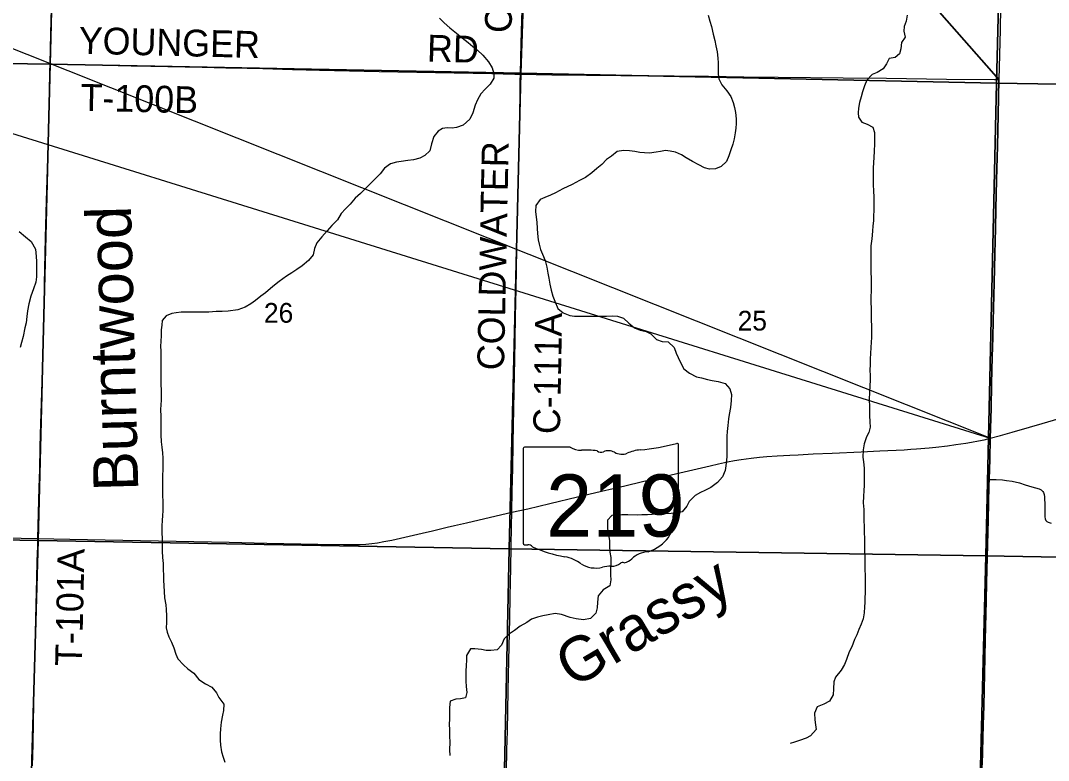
# Model space of a CAD drawing. Extents: x -38.1 to 35.9, y -2.7 to 28.5.
# Drawn here: x 19.92 to 22.099, y 15.586 to 17.155 of the extents above; entities that cross this region are included whole.
import ezdxf

# ---------------------------------------------------------------- set-up
doc = ezdxf.new("R2010")
doc.units = 0
for name, color, linetype in [('GM_X_City_Street_Text', 7, 'Continuous'), ('GM_X_County_Road_Text', 7, 'Continuous'), ('GM_X_Interchange_Ramps', 7, 'Continuous'), ('GM_X_Major_River', 7, 'Continuous'), ('GM_X_Major_River_Text', 7, 'Continuous'), ('GM_X_Minor_Lake', 7, 'Continuous'), ('GM_X_Minor_River', 7, 'Continuous'), ('GM_X_Section', 7, 'Continuous'), ('GM_X_Section_Text', 7, 'Continuous'), ('GM_X_Township', 7, 'Continuous'), ('GM_X_US_Location', 7, 'Continuous'), ('GM_X_US_Route', 7, 'Continuous'), ('SH_Data', 7, 'Continuous')]:
    doc.layers.add(name, color=color, linetype=linetype)

msp = doc.modelspace()

# ---------------------------------------------------------------- linework, layer by layer
at = {"layer": 'GM_X_City_Street_Text'}
for points in [[(20.9799, 17.0408), (20.9807, 17.0766), (20.9822, 17.1325), (20.9836, 17.1772), (20.9846, 17.2058), (20.9868, 17.2691), (20.9897, 17.3573), (20.9914, 17.4045), (20.9939, 17.4802), (20.9954, 17.5256), (20.9961, 17.5447)], [(20.9617, 16.1118), (20.9626, 16.1572), (20.9635, 16.205), (20.9643, 16.2578), (20.9653, 16.2969), (20.9657, 16.3299), (20.9667, 16.3702), (20.9678, 16.4367), (20.9687, 16.4783), (20.9695, 16.5262), (20.9708, 16.5864), (20.9718, 16.6256), (20.9725, 16.6728), (20.9739, 16.7449), (20.9746, 16.7857), (20.9769, 16.8822), (20.9778, 16.9207), (20.9783, 16.9561), (20.9791, 16.9996), (20.9796, 17.0263), (20.9799, 17.0408)]]:
    msp.add_lwpolyline(points, dxfattribs=at)
at = {"layer": 'GM_X_Interchange_Ramps'}
for points in [[(21.976, 16.2689), (21.9979, 16.2748), (22.022, 16.2818), (22.0591, 16.2924), (22.0859, 16.3002), (22.1098, 16.307), (22.1414, 16.3163), (22.2011, 16.3337), (22.2583, 16.3506), (22.3215, 16.3692), (22.3466, 16.3764), (22.3769, 16.3856), (22.4258, 16.4), (22.4836, 16.4171), (22.5862, 16.4472), (22.644, 16.4643), (22.6972, 16.4795), (22.7778, 16.5028), (22.8058, 16.5111), (22.8533, 16.525)], [(19.957, 16.0564), (20.0245, 16.055), (20.3625, 16.0483), (20.4421, 16.0466), (20.5502, 16.0444), (20.6048, 16.0433), (20.6272, 16.0433), (20.6402, 16.0437), (20.652, 16.0444), (20.6649, 16.0457), (20.6766, 16.0472), (20.6906, 16.0496), (20.7071, 16.0529), (20.7349, 16.0591), (20.7713, 16.0676), (20.7936, 16.0729), (20.8245, 16.0801), (20.8402, 16.0837), (20.8657, 16.0895), (20.9165, 16.1014), (20.9617, 16.1118), (20.9953, 16.1195), (21.0425, 16.1306), (21.1011, 16.1445), (21.1519, 16.1564), (21.2015, 16.1681), (21.2384, 16.177), (21.2813, 16.1872), (21.3818, 16.2106), (21.4, 16.2146), (21.4188, 16.2187), (21.4335, 16.2216), (21.4476, 16.2239), (21.4692, 16.227), (21.4865, 16.229), (21.502, 16.2304), (21.5243, 16.2318), (21.551, 16.2331), (21.5684, 16.234), (21.6007, 16.2355), (21.6404, 16.2375), (21.7025, 16.2403), (21.7416, 16.2421), (21.7937, 16.2445), (21.8078, 16.2454), (21.8198, 16.2462), (21.8464, 16.2485), (21.8606, 16.25), (21.8852, 16.253), (21.9031, 16.2555), (21.9244, 16.2587), (21.9364, 16.2608), (21.9507, 16.2633), (21.9626, 16.2658), (21.976, 16.2689)], [(19.5836, 16.0632), (19.8294, 16.0586), (19.866, 16.0581), (19.9213, 16.057), (19.957, 16.0564)]]:
    msp.add_lwpolyline(points, dxfattribs=at)
at = {"layer": 'GM_X_Major_River'}
for points in [[(21.9945, 17.0295), (21.9973, 17.1347), (21.9985, 17.1838), (21.9986, 17.1897)], [(21.9722, 16.1177), (21.9732, 16.1678), (21.9735, 16.1814), (21.9751, 16.2231), (21.976, 16.2689), (21.9778, 16.3316), (21.9789, 16.3836), (21.9801, 16.4413), (21.9812, 16.4823), (21.9821, 16.5171), (21.9842, 16.5979), (21.9857, 16.6594), (21.9869, 16.7135), (21.988, 16.7551), (21.9895, 16.8153), (21.9911, 16.8874), (21.9928, 16.9545), (21.9945, 17.0295)], [(21.9533, 15.3593), (21.9544, 15.4043), (21.9562, 15.4764), (21.9588, 15.5758), (21.9609, 15.6615), (21.9621, 15.7), (21.9644, 15.8044), (21.9653, 15.841), (21.9675, 15.9236), (21.9684, 15.9615), (21.9696, 16.0162), (21.9717, 16.0957), (21.9722, 16.1177)]]:
    msp.add_lwpolyline(points, dxfattribs=at)
at = {"layer": 'GM_X_Major_River_Text'}
for points in [[(19.983, 17.0633), (19.9848, 17.1265), (19.9875, 17.2358), (19.9884, 17.2762), (19.9896, 17.3296), (19.9915, 17.3955), (19.9925, 17.4241), (19.9932, 17.4514), (19.9948, 17.5029), (19.9962, 17.5508), (19.9965, 17.5714)], [(19.957, 16.0564), (19.9597, 16.1648), (19.9609, 16.2027), (19.9619, 16.2499), (19.9626, 16.2766), (19.9657, 16.3661), (19.9673, 16.4362), (19.97, 16.5294), (19.9713, 16.5965), (19.9733, 16.6941), (19.9756, 16.7724), (19.9786, 16.8848), (19.9806, 16.9625), (19.9825, 17.0451), (19.983, 17.0633)], [(19.983, 17.0633), (19.9876, 17.0632), (20.1545, 17.059), (20.1967, 17.058), (20.3054, 17.0555), (20.3551, 17.0545), (20.4005, 17.0534), (20.434, 17.0527), (20.4968, 17.0511), (20.5539, 17.0498), (20.6807, 17.0469), (20.9192, 17.0422), (20.9434, 17.0415), (20.9677, 17.041), (20.9799, 17.0408)], [(20.9799, 17.0408), (21.0465, 17.0399), (21.1926, 17.0384), (21.2522, 17.0379), (21.3057, 17.0374), (21.3783, 17.0364), (21.4535, 17.0354), (21.5262, 17.0346), (21.6642, 17.0333), (21.7561, 17.0322), (21.8829, 17.0306), (21.9848, 17.0296), (21.9945, 17.0295)], [(21.9735, 16.1814), (21.9881, 16.1812), (22.0016, 16.1807), (22.01, 16.1795), (22.0226, 16.1778), (22.0376, 16.1741), (22.05, 16.1701), (22.064, 16.1659), (22.0793, 16.1615), (22.0838, 16.1593), (22.087, 16.1563), (22.0887, 16.1536), (22.0902, 16.1494), (22.0909, 16.145), (22.0909, 16.1398), (22.0912, 16.1304), (22.0914, 16.1075), (22.0912, 16.1021), (22.0919, 16.0981), (22.0936, 16.0947), (22.0961, 16.0927), (22.0986, 16.0907), (22.105, 16.0887)], [(20.9374, 15.0332), (20.9376, 15.0427), (20.9388, 15.0808), (20.9404, 15.1498), (20.9418, 15.2125), (20.943, 15.2597), (20.9446, 15.3169), (20.9463, 15.3858), (20.9475, 15.4299), (20.9484, 15.4703), (20.9489, 15.4977), (20.9498, 15.5318), (20.9503, 15.5623), (20.9513, 15.6082), (20.9522, 15.6474), (20.9542, 15.7343), (20.9553, 15.7977), (20.9572, 15.8859), (20.9583, 15.9331), (20.9594, 15.994), (20.9605, 16.0387), (20.9612, 16.0823), (20.9617, 16.1118)], [(19.9454, 15.5742), (19.9467, 15.6202), (19.9478, 15.6674), (19.9493, 15.7401), (19.9504, 15.786), (19.9511, 15.8159), (19.952, 15.8556), (19.9535, 15.9159), (19.9551, 15.9705), (19.9558, 16.0084), (19.9566, 16.0403), (19.957, 16.0564)]]:
    msp.add_lwpolyline(points, dxfattribs=at)
at = {"layer": 'GM_X_Section'}
for points in [[(20.8087, 17.1594), (20.818, 17.1497), (20.8303, 17.1391), (20.8441, 17.1278), (20.8564, 17.118), (20.8691, 17.1083), (20.8788, 17.0997), (20.8889, 17.0919), (20.9004, 17.0814), (20.9119, 17.067), (20.9203, 17.0543), (20.9238, 17.0421), (20.9233, 17.0326), (20.9157, 17.0199), (20.9052, 17.0091), (20.8963, 16.9991), (20.8888, 16.9863), (20.884, 16.9754), (20.8787, 16.9588), (20.8727, 16.9453), (20.8587, 16.9327), (20.8445, 16.9277), (20.835, 16.9268), (20.8244, 16.9271), (20.8149, 16.9258), (20.8052, 16.9199), (20.7962, 16.9087), (20.7917, 16.8933), (20.788, 16.8785), (20.7771, 16.8682), (20.7667, 16.8631), (20.7534, 16.8592), (20.7415, 16.858), (20.7274, 16.856), (20.7175, 16.8547), (20.7045, 16.8505), (20.6918, 16.8413), (20.6824, 16.8297), (20.6731, 16.8201), (20.6622, 16.8089), (20.6521, 16.7993), (20.6408, 16.7881), (20.6296, 16.7778), (20.6187, 16.7651), (20.6093, 16.7551), (20.5996, 16.7458), (20.5921, 16.7323), (20.5804, 16.7201), (20.5699, 16.7089), (20.5586, 16.6959), (20.5484, 16.6832), (20.5436, 16.6715), (20.5403, 16.658), (20.5309, 16.6456), (20.5173, 16.6346), (20.5062, 16.6268), (20.495, 16.6199), (20.4838, 16.6126), (20.4687, 16.6015), (20.4548, 16.5904), (20.4393, 16.5771), (20.4297, 16.5701), (20.4184, 16.5609), (20.4084, 16.5543), (20.3961, 16.5466), (20.3811, 16.5413), (20.3606, 16.5387), (20.3476, 16.5379), (20.3351, 16.5374), (20.3195, 16.5366), (20.307, 16.5365), (20.2952, 16.5364), (20.2815, 16.5363), (20.272, 16.5366), (20.2606, 16.5361), (20.2503, 16.5352), (20.2408, 16.5335), (20.2289, 16.5284), (20.2207, 16.5188), (20.2197, 16.5085)], [(21.3776, 17.1661), (21.3811, 17.1535), (21.3846, 17.142), (21.3885, 17.126), (21.392, 17.1126), (21.3944, 17.1012), (21.3967, 17.0882), (21.3983, 17.0749), (21.3989, 17.065), (21.399, 17.0551), (21.3991, 17.0411), (21.4004, 17.0312), (21.4066, 17.0185), (21.4177, 17.0057), (21.4261, 16.9938), (21.4312, 16.9811), (21.4336, 16.9704), (21.4356, 16.9598), (21.4372, 16.9464), (21.4374, 16.9362), (21.4368, 16.9267), (21.4351, 16.9165), (21.4329, 16.904), (21.4303, 16.8923), (21.4259, 16.8803), (21.4218, 16.8678), (21.4166, 16.8558), (21.4057, 16.8454), (21.3931, 16.8404), (21.3809, 16.8395), (21.37, 16.8424), (21.3583, 16.8484), (21.3448, 16.8559), (21.3313, 16.8638), (21.3216, 16.8697), (21.3088, 16.8753), (21.297, 16.8779), (21.2876, 16.8789), (21.2769, 16.8772), (21.2674, 16.8755), (21.2533, 16.8736), (21.2426, 16.8742), (21.2328, 16.8748), (21.2222, 16.8769), (21.2112, 16.8783), (21.1983, 16.8794), (21.1849, 16.8767), (21.1733, 16.8674), (21.1625, 16.8597), (21.1524, 16.8493), (21.1416, 16.8408), (21.1311, 16.8316), (21.118, 16.822), (21.1049, 16.8155), (21.0899, 16.8067), (21.0696, 16.7977), (21.0542, 16.7893), (21.0438, 16.7842), (21.0319, 16.7796), (21.0216, 16.7752), (21.0126, 16.7622), (21.0119, 16.7496), (21.0131, 16.7375), (21.0148, 16.7268), (21.0157, 16.7139), (21.0162, 16.7032), (21.0178, 16.6899), (21.0198, 16.6804), (21.0226, 16.6689), (21.0266, 16.659), (21.0324, 16.6455), (21.0359, 16.6318), (21.0379, 16.6192), (21.0399, 16.6085), (21.0419, 16.596), (21.0454, 16.5826), (21.0489, 16.5704), (21.0528, 16.5593), (21.0594, 16.5443), (21.0702, 16.5346), (21.0845, 16.5293), (21.0943, 16.5279)], [(21.7997, 17.166), (21.7979, 17.1532), (21.7934, 17.1419), (21.7928, 17.1324), (21.7956, 17.1198), (21.7874, 17.1082), (21.7863, 17.095), (21.7838, 17.084), (21.7741, 17.0762), (21.7619, 17.0739), (21.7556, 17.0626), (21.7485, 17.0525), (21.7358, 17.0445), (21.7254, 17.0405), (21.7145, 17.0282), (21.7093, 17.0162), (21.7052, 17.0034), (21.7023, 16.9928), (21.699, 16.9811), (21.6965, 16.969), (21.6955, 16.9592), (21.6968, 16.9497), (21.7034, 16.9389), (21.7147, 16.9348), (21.7271, 16.9289), (21.7307, 16.9174), (21.7308, 16.9068), (21.7305, 16.8939), (21.7298, 16.8772), (21.7291, 16.8647), (21.7285, 16.8533), (21.7278, 16.8423), (21.7273, 16.8195), (21.7278, 16.8062), (21.7286, 16.7933), (21.7291, 16.78), (21.7292, 16.7682), (21.7292, 16.7523), (21.7286, 16.7398), (21.728, 16.7303), (21.727, 16.7197), (21.726, 16.7083), (21.7245, 16.692), (21.723, 16.6769), (21.7225, 16.6568), (21.7226, 16.6438), (21.7228, 16.6332), (21.7229, 16.6214), (21.7233, 16.6078), (21.7234, 16.5945), (21.7231, 16.5812), (21.7225, 16.5691), (21.7226, 16.5565), (21.7231, 16.5451), (21.7232, 16.533), (21.7237, 16.5212), (21.7241, 16.5049), (21.7242, 16.4946), (21.7244, 16.4832), (21.7233, 16.4719), (21.7224, 16.4624), (21.7217, 16.448), (21.7211, 16.4377), (21.7212, 16.4256), (21.7209, 16.4131), (21.721, 16.4017), (21.7212, 16.3918), (21.7199, 16.3675), (21.7195, 16.3505), (21.7196, 16.336), (21.7199, 16.3174), (21.7207, 16.3037), (21.7216, 16.2923), (21.7183, 16.2814), (21.7136, 16.2716), (21.7083, 16.2573), (21.7061, 16.2441), (21.7054, 16.2289), (21.7071, 16.219), (21.7083, 16.2057), (21.7088, 16.1943), (21.7086, 16.184)], [(19.9176, 16.7072), (19.931, 16.6962), (19.9429, 16.6861), (19.9517, 16.67), (19.9536, 16.6543), (19.9538, 16.6437), (19.9542, 16.627), (19.9538, 16.6114), (19.9528, 16.6001), (19.9479, 16.5858), (19.9422, 16.5703), (19.9381, 16.5541), (19.9351, 16.539), (19.9333, 16.5269), (19.9319, 16.514), (19.9297, 16.5027), (19.9259, 16.4849), (19.9226, 16.4721), (19.9197, 16.4615)], [(21.0943, 16.5279), (21.1038, 16.5277), (21.1137, 16.5279), (21.1274, 16.5279), (21.1376, 16.5277), (21.1505, 16.5278), (21.1627, 16.5279), (21.176, 16.5283), (21.1855, 16.5278), (21.1987, 16.5233), (21.2099, 16.5131), (21.2214, 16.503), (21.2338, 16.4982), (21.2463, 16.4952), (21.2561, 16.4905), (21.2687, 16.478), (21.2804, 16.4743), (21.2933, 16.4733), (21.3056, 16.4612), (21.3103, 16.4494), (21.3146, 16.4398), (21.3204, 16.4267), (21.3266, 16.4163), (21.3382, 16.407), (21.3528, 16.3994), (21.3634, 16.3969), (21.3762, 16.3936), (21.3865, 16.3914), (21.3989, 16.3892), (21.4137, 16.3851), (21.4237, 16.3739), (21.4272, 16.362), (21.4269, 16.3487), (21.4251, 16.3344), (21.4221, 16.3196), (21.4211, 16.3098), (21.4197, 16.2958), (21.4179, 16.2833), (21.4172, 16.273), (21.4177, 16.2594), (21.4177, 16.243), (21.4174, 16.2294), (21.4151, 16.2101), (21.4137, 16.2002), (21.4081, 16.1871), (21.398, 16.1752), (21.3833, 16.1645), (21.371, 16.1583), (21.3614, 16.1536), (21.3506, 16.1478), (21.3378, 16.1351), (21.333, 16.125), (21.3229, 16.1127), (21.3118, 16.1103), (21.2992, 16.1094), (21.2836, 16.1083), (21.2718, 16.1078), (21.2589, 16.1069), (21.2494, 16.1068), (21.2376, 16.1063), (21.2277, 16.1061), (21.2076, 16.1066), (21.1947, 16.1065), (21.1848, 16.106), (21.1734, 16.1051), (21.1648, 16.0954), (21.1642, 16.086), (21.1648, 16.0765), (21.1668, 16.0646), (21.1688, 16.0513), (21.1689, 16.0403), (21.1697, 16.0274), (21.1714, 16.0159), (21.1715, 16.0038), (21.1709, 15.992), (21.1709, 15.9787), (21.1715, 15.9689), (21.1693, 15.9556), (21.1554, 15.9472), (21.1449, 15.9345), (21.1434, 15.9213), (21.1428, 15.9095), (21.1395, 15.8982), (21.1286, 15.8867), (21.1137, 15.8836), (21.0982, 15.8859), (21.085, 15.8888), (21.0669, 15.8949), (21.0536, 15.8972), (21.0384, 15.8945), (21.0273, 15.8924), (21.0158, 15.8897), (21.0032, 15.885), (20.9932, 15.8784), (20.9797, 15.8707), (20.967, 15.8612), (20.9565, 15.8542), (20.9457, 15.8438), (20.94, 15.8303), (20.9303, 15.8199), (20.917, 15.8187)], [(20.2197, 16.5085), (20.2187, 16.4991), (20.2181, 16.4869), (20.2178, 16.474), (20.2172, 16.4642), (20.2174, 16.4539), (20.2175, 16.4444), (20.2177, 16.4345), (20.2178, 16.425), (20.2179, 16.4102), (20.2176, 16.3962), (20.2177, 16.3837), (20.2181, 16.3704), (20.2187, 16.3609), (20.2184, 16.3499), (20.2178, 16.34), (20.2172, 16.3298), (20.2173, 16.315), (20.2174, 16.3013), (20.2174, 16.2884), (20.2179, 16.2758), (20.2187, 16.2614), (20.22, 16.25), (20.2213, 16.2378), (20.2221, 16.2268), (20.2222, 16.2139), (20.222, 16.2025), (20.2213, 16.19), (20.221, 16.1755), (20.2215, 16.1623), (20.2215, 16.149), (20.2216, 16.1334), (20.2216, 16.1152), (20.2213, 16.1049), (20.2207, 16.0947), (20.2201, 16.0829), (20.2198, 16.0689), (20.2202, 16.0556), (20.2203, 16.0435), (20.2204, 16.0294), (20.2212, 16.0157), (20.2225, 16.0032), (20.2226, 15.9914), (20.223, 15.9773), (20.2236, 15.9674), (20.2237, 15.9564), (20.2254, 15.9306), (20.2281, 15.9157), (20.229, 15.9058), (20.2295, 15.8925), (20.2295, 15.8781), (20.2293, 15.8671), (20.2314, 15.8576), (20.2349, 15.8476), (20.2404, 15.8368), (20.2451, 15.8246), (20.2497, 15.8112), (20.254, 15.8008), (20.2655, 15.7881), (20.2752, 15.7799), (20.2879, 15.7708), (20.2983, 15.7573), (20.3121, 15.7479), (20.326, 15.7407), (20.3356, 15.7291), (20.3407, 15.7191), (20.351, 15.7048), (20.3507, 15.6912), (20.3482, 15.6814), (20.3456, 15.667), (20.3442, 15.6526), (20.3436, 15.6424), (20.3432, 15.6283), (20.3438, 15.6181), (20.3461, 15.604), (20.35, 15.5925), (20.3532, 15.5818)], [(21.7086, 16.184), (21.7086, 16.1689), (21.708, 16.1579), (21.7069, 16.1457), (21.7066, 16.1317), (21.7075, 16.118), (21.708, 16.1085), (21.7081, 16.096), (21.7085, 16.08), (21.7086, 16.0686), (21.7091, 16.0568), (21.7093, 16.0295), (21.7097, 16.0151), (21.7098, 16.0037), (21.7103, 15.9896), (21.7104, 15.9786), (21.7105, 15.9646), (21.7106, 15.9547), (21.7107, 15.9406), (21.7101, 15.9312), (21.7099, 15.9209), (21.7093, 15.9111), (21.7083, 15.8986), (21.7061, 15.8861), (21.702, 15.8744), (21.6972, 15.8631), (21.6932, 15.8518), (21.688, 15.8421), (21.6823, 15.8263), (21.6771, 15.8157), (21.6711, 15.7995), (21.6667, 15.7894), (21.6596, 15.777), (21.6478, 15.7625), (21.6446, 15.7523), (21.6435, 15.7375), (21.6425, 15.725), (21.6349, 15.7115), (21.623, 15.7053), (21.6088, 15.6996), (21.6032, 15.6861), (21.604, 15.672), (21.6053, 15.6613), (21.6066, 15.651), (21.5949, 15.6376), (21.5853, 15.6329), (21.5715, 15.6279), (21.5612, 15.6247), (21.5516, 15.6219)], [(20.917, 15.8187), (20.9075, 15.8189), (20.8973, 15.8206), (20.8836, 15.8221), (20.8738, 15.8223), (20.8655, 15.8084), (20.8656, 15.7982), (20.865, 15.7872), (20.8643, 15.7747), (20.8639, 15.7538), (20.8648, 15.7424), (20.8664, 15.7295), (20.8635, 15.7181), (20.8532, 15.7165), (20.8433, 15.7156), (20.831, 15.7113), (20.8299, 15.6976), (20.8294, 15.6734), (20.8288, 15.6627), (20.8293, 15.6502), (20.8297, 15.6373), (20.8302, 15.6244), (20.8295, 15.6081), (20.8303, 15.5963)]]:
    msp.add_lwpolyline(points, dxfattribs=at)
at = {"layer": 'GM_X_Section_Text'}
for p, q in [((21.3152, 16.15), (21.3152, 16.2547)), ((20.9857, 16.2463), (20.9857, 16.0462)), ((21.0854, 16.2498), (20.9889, 16.2498)), ((21.3152, 16.1501), (21.3152, 16.15))]:
    msp.add_line(p, q, dxfattribs=at)
for centre, major_axis, start_param, end_param in [((21.1978, 16.5226), (0.3495, 0), 4.814394, 5.042369), ((21.3116, 16.2551), (0.00367, 0), 6.141152, 7.989035), ((20.9894, 16.2467), (0.00382, 0), 1.712693, 3.28349), ((21.1084, 16.273), (0.037, 0), 4.042523, 4.731795), ((21.1207, 16.1374), (0.133, 0), 1.404758, 1.657858), ((21.1509, 16.2478), (0.0107, 0), 3.836095, 5.185415), ((21.1666, 16.2246), (0.0222, 0), 0.950623, 2.079405), ((21.1952, 16.2564), (0.0267, 0), 4.081561, 5.145723), ((21.2424, 16.1886), (0.0703, 0), 1.699011, 2.107814), ((21.3144, 16.1423), (0.00568, 0), 1.883978, 3.671073), ((21.3113, 16.1496), (0.00393, 0), 5.05454, 6.418171), ((21.2783, 16.1291), (0.0341, 0), 5.934695, 6.695948), ((21.2174, 16.0929), (0.0874, 0), 5.101752, 6.440018), ((21.3284, 16.1062), (0.0248, 0), 2.387724, 3.262537), ((20.9895, 16.0458), (0.00385, 0), 3.00124, 4.508301), ((20.99, 16.0662), (0.0294, 0), 4.665946, 4.897461), ((20.9961, 16.0346), (0.0106, 0), 0.519207, 1.627899), ((21.1299, 16.2144), (0.2524, 0), 4.195997, 4.488961), ((21.0546, 15.9563), (0.079, 0), 0.823519, 1.323587), ((21.2543, 15.99), (0.0479, 0), 1.647645, 2.488434), ((21.1401, 16.0337), (0.0501, 0), 4.026481, 4.996735), ((21.169, 15.9645), (0.0412, 0), 1.495662, 1.94098), ((21.1727, 16.0187), (0.0267, 0), 4.691044, 5.507374), ((21.1968, 15.9993), (0.00752, 0), 1.147584, 2.315152), ((21.1936, 16.0268), (0.0282, 0), 4.937069, 5.64225)]:
    msp.add_ellipse(centre, major_axis=major_axis, ratio=0.8, start_param=start_param, end_param=end_param, dxfattribs=at)
at = {"layer": 'GM_X_US_Route'}
for points in [[(20.0086, 18.0758), (19.9831, 17.0625), (18.9765, 17.0768), (18.9989, 18.0871)], [(21.0147, 18.0482), (20.9807, 17.043), (19.9831, 17.0625), (20.0086, 18.0758)], [(21.0147, 18.0482), (22.0145, 18.0265), (21.9892, 17.0222), (20.9807, 17.043)], [(23.0833, 18.0071), (23.083, 17.004), (21.9892, 17.0222), (22.0145, 18.0265)], [(18.9765, 17.0768), (19.9831, 17.0625), (19.9577, 16.0521), (18.9517, 16.0707)], [(19.9831, 17.0625), (20.9807, 17.043), (20.9557, 16.0342), (19.9577, 16.0521)], [(20.9807, 17.043), (21.9892, 17.0222), (21.9663, 16.0198), (20.9557, 16.0342)], [(21.9892, 17.0222), (23.083, 17.004), (23.0619, 15.9996), (21.9663, 16.0198)], [(18.9517, 16.0707), (19.9577, 16.0521), (19.929, 15.0468), (18.9261, 15.0642)], [(19.9577, 16.0521), (20.9557, 16.0342), (20.935, 15.031), (19.929, 15.0468)], [(20.9557, 16.0342), (21.9663, 16.0198), (21.9409, 15.0133), (20.935, 15.031)], [(21.9663, 16.0198), (23.0619, 15.9996), (23.0396, 14.9923), (21.9409, 15.0133)]]:
    msp.add_lwpolyline(points, close=True, dxfattribs=at)
for points in [[(21.9586, 15.5763), (21.9607, 15.662), (21.9619, 15.7005), (21.9641, 15.8049), (21.965, 15.8416), (21.9673, 15.9242), (21.9682, 15.9621), (21.9694, 16.0167), (21.9715, 16.0962), (21.973, 16.1683), (21.9733, 16.182), (21.9748, 16.2236), (21.9758, 16.2694), (21.9775, 16.3322), (21.9787, 16.3841), (21.9798, 16.4419), (21.981, 16.4829), (21.9818, 16.5177), (21.9839, 16.5984), (21.9854, 16.6599), (21.9867, 16.714), (21.9877, 16.7556), (21.9893, 16.8159), (21.9909, 16.888), (21.9925, 16.9551), (21.9943, 17.03), (21.7582, 17.2984)], [(21.7582, 17.2984), (21.9943, 17.03), (21.9925, 16.9551), (21.9909, 16.888), (21.9893, 16.8159), (21.9877, 16.7556), (21.9867, 16.714), (21.9854, 16.6599), (21.9839, 16.5984), (21.9818, 16.5177), (21.981, 16.4829), (21.9798, 16.4419), (21.9787, 16.3841), (21.9775, 16.3322), (21.9758, 16.2694), (21.9748, 16.2236), (21.9733, 16.182), (21.973, 16.1683), (21.9715, 16.0962), (21.9694, 16.0167), (21.9682, 15.9621), (21.9673, 15.9242), (21.965, 15.8416), (21.9641, 15.8049), (21.9619, 15.7005), (21.9607, 15.662), (21.9586, 15.5763)]]:
    msp.add_lwpolyline(points, dxfattribs=at)
at = {"layer": 'SH_Data'}
msp.add_lwpolyline([(18.4243, 17.3766), (21.976, 16.2689), (18.4243, 17.6847)], close=True, dxfattribs=at)

# ---------------------------------------------------------------- texts
at = {"layer": 'GM_X_County_Road_Text'}
for s in ['s', 'r']:
    msp.add_text(s, height=0.000189, dxfattribs=at).set_placement((21.1467, 16.1329))
msp.add_text('219', height=0.000189, rotation=0, dxfattribs=at).set_placement((21.0799, 16.1192))
at = {"layer": 'GM_X_Minor_Lake'}
for s, rotation, p in [('YOUNGER', 358.5962, (20.043, 17.0846)), ('RD', 358.5194, (20.7813, 17.0679)), ('T-100B', 358.673, (20.0469, 16.9636)), ('T-101A', 88.7033, (20.0503, 15.7854))]:
    msp.add_text(s, height=0.05682, rotation=rotation, dxfattribs=at).set_placement(p)
at = {"layer": 'GM_X_Minor_River'}
for s, p in [('26', (20.4361, 16.5139)), ('25', (21.4403, 16.4973))]:
    msp.add_text(s, height=0.04186, rotation=0, dxfattribs=at).set_placement(p)
at = {"layer": 'GM_X_Section_Text'}
msp.add_text('219', height=0.13184, dxfattribs=at).set_placement((21.0341, 16.0603))
at = {"layer": 'GM_X_Township'}
for s, rotation, p in [('CREEK', 88.3808, (20.9609, 17.1277)), ('COLDWATER', 88.7975, (20.945, 16.4126)), ('C-111A', 88.9357, (21.0636, 16.2773))]:
    msp.add_text(s, height=0.05682, rotation=rotation, dxfattribs=at).set_placement(p)
at = {"layer": 'GM_X_US_Location'}
for s, height, rotation, p in [('Burntwood', 0.09466, 91.4953, (20.17, 16.1577)), ('Grassy', 0.0947, 30.5881, (21.0913, 15.7369))]:
    msp.add_text(s, height=height, rotation=rotation, dxfattribs=at).set_placement(p)

doc.saveas('drawing.dxf')
